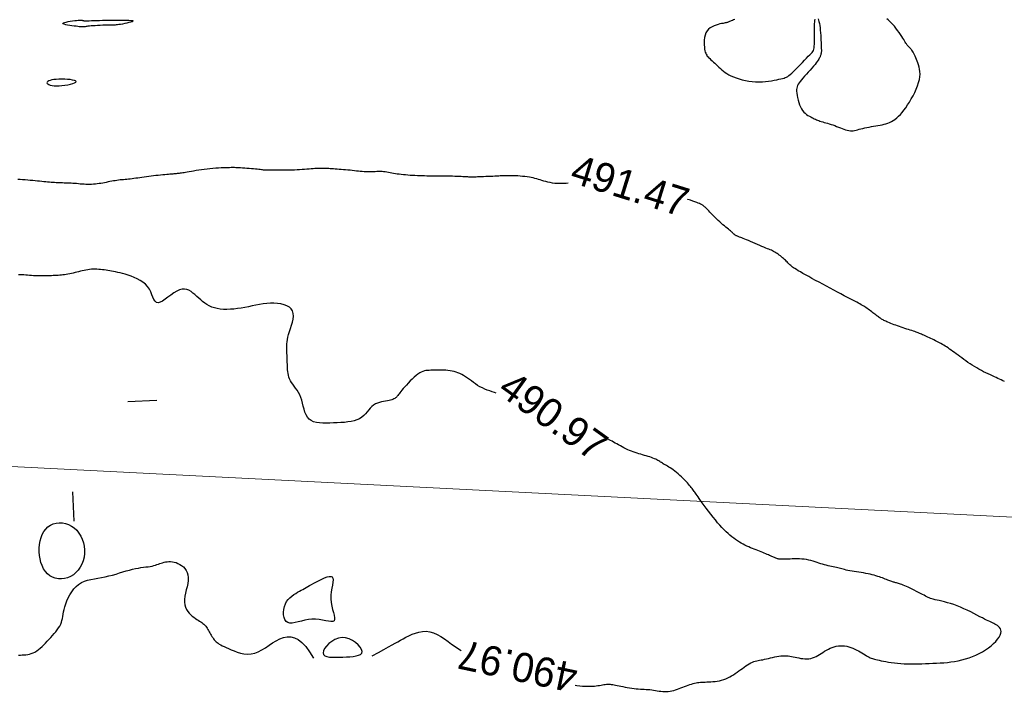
# Model space of a CAD drawing. Header units: millimetres. Extents: x 32690613 to 32693367, y 5343692 to 5344708.
# Tile 646 of 656: x 32692868 to 32692901, y 5344449 to 5344472. Entities that reach past the tile are written whole.
import ezdxf
from ezdxf.enums import TextEntityAlignment as Align

# ---------------------------------------------------------------- set-up
doc = ezdxf.new("R2010")
doc.units = ezdxf.units.MM
doc.header["$LTSCALE"] = 20
doc.layers.get('0').update_dxf_attribs({"lineweight": 18})
doc.layers.get('Defpoints').update_dxf_attribs({"color": 11, "lineweight": 18})
for name, color, linetype in [('02-DGM_HL_491.00', 62, 'Continuous'), ('02-DGM_HL_491.50', 72, 'Continuous'), ('02-DGM_HL_492.00', 82, 'Continuous')]:
    doc.layers.add(name, color=color, linetype=linetype)

# ---------------------------------------------------------------- blocks, each defined once
blk = doc.blocks.new('A$C78070446')
blk.add_line((4469505.561, 5343027.116), (4470255.144, 5342959.865))

msp = doc.modelspace()

# ---------------------------------------------------------------- linework, layer by layer
at = {"layer": '02-DGM_HL_491.00', "elevation": 491, "flags": 128}
for points in [[(32692884.089, 5344459.02), (32692884.033, 5344459.037), (32692883.954, 5344459.062), (32692883.872, 5344459.09), (32692883.788, 5344459.121), (32692883.704, 5344459.155), (32692883.62, 5344459.193), (32692883.538, 5344459.235), (32692883.46, 5344459.281), (32692883.385, 5344459.329), (32692883.313, 5344459.379), (32692883.244, 5344459.43), (32692883.176, 5344459.481), (32692883.11, 5344459.529), (32692883.045, 5344459.575), (32692882.981, 5344459.616), (32692882.917, 5344459.653), (32692882.853, 5344459.685), (32692882.788, 5344459.712), (32692882.723, 5344459.735), (32692882.656, 5344459.754), (32692882.588, 5344459.769), (32692882.518, 5344459.781), (32692882.446, 5344459.79), (32692882.372, 5344459.796), (32692882.296, 5344459.8), (32692882.219, 5344459.802), (32692882.143, 5344459.803), (32692882.069, 5344459.802), (32692881.996, 5344459.8), (32692881.927, 5344459.797), (32692881.862, 5344459.795), (32692881.802, 5344459.792), (32692881.746, 5344459.789), (32692881.693, 5344459.783), (32692881.641, 5344459.772), (32692881.589, 5344459.757), (32692881.536, 5344459.735), (32692881.481, 5344459.706), (32692881.422, 5344459.667), (32692881.36, 5344459.618), (32692881.293, 5344459.56), (32692881.226, 5344459.497), (32692881.158, 5344459.43), (32692881.092, 5344459.361), (32692881.029, 5344459.293), (32692880.971, 5344459.228), (32692880.919, 5344459.169), (32692880.875, 5344459.116), (32692880.838, 5344459.071), (32692880.807, 5344459.031), (32692880.78, 5344458.997), (32692880.757, 5344458.966), (32692880.736, 5344458.94), (32692880.716, 5344458.916), (32692880.697, 5344458.893), (32692880.676, 5344458.872), (32692880.653, 5344458.852), (32692880.628, 5344458.833), (32692880.6, 5344458.816), (32692880.567, 5344458.8), (32692880.529, 5344458.785), (32692880.485, 5344458.772), (32692880.435, 5344458.761), (32692880.378, 5344458.751), (32692880.315, 5344458.741), (32692880.248, 5344458.731), (32692880.178, 5344458.717), (32692880.108, 5344458.7), (32692880.038, 5344458.676), (32692879.971, 5344458.646), (32692879.907, 5344458.607), (32692879.849, 5344458.558), (32692879.794, 5344458.501), (32692879.741, 5344458.44), (32692879.687, 5344458.376), (32692879.63, 5344458.311), (32692879.569, 5344458.249), (32692879.501, 5344458.192), (32692879.425, 5344458.143), (32692879.338, 5344458.103), (32692879.242, 5344458.072), (32692879.137, 5344458.048), (32692879.026, 5344458.03), (32692878.91, 5344458.018), (32692878.789, 5344458.009), (32692878.666, 5344458.002), (32692878.541, 5344457.997), (32692878.416, 5344457.993), (32692878.294, 5344457.99), (32692878.175, 5344457.992), (32692878.061, 5344457.999), (32692877.956, 5344458.015), (32692877.859, 5344458.041), (32692877.774, 5344458.079), (32692877.702, 5344458.131), (32692877.644, 5344458.199), (32692877.598, 5344458.28), (32692877.562, 5344458.371), (32692877.532, 5344458.469), (32692877.506, 5344458.571), (32692877.481, 5344458.674), (32692877.454, 5344458.775), (32692877.423, 5344458.871), (32692877.384, 5344458.96), (32692877.34, 5344459.041), (32692877.293, 5344459.117), (32692877.244, 5344459.187), (32692877.194, 5344459.254), (32692877.147, 5344459.318), (32692877.104, 5344459.38), (32692877.067, 5344459.441), (32692877.037, 5344459.502), (32692877.014, 5344459.564), (32692876.997, 5344459.626), (32692876.984, 5344459.688), (32692876.976, 5344459.75), (32692876.97, 5344459.812), (32692876.967, 5344459.875), (32692876.964, 5344459.937), (32692876.962, 5344460), (32692876.959, 5344460.062), (32692876.957, 5344460.125), (32692876.954, 5344460.187), (32692876.952, 5344460.249), (32692876.949, 5344460.312), (32692876.947, 5344460.374), (32692876.945, 5344460.437), (32692876.942, 5344460.499), (32692876.941, 5344460.563), (32692876.941, 5344460.629), (32692876.945, 5344460.697), (32692876.952, 5344460.77), (32692876.964, 5344460.848), (32692876.981, 5344460.932), (32692877.005, 5344461.023), (32692877.036, 5344461.121), (32692877.07, 5344461.226), (32692877.104, 5344461.332), (32692877.135, 5344461.44), (32692877.157, 5344461.545), (32692877.168, 5344461.645), (32692877.164, 5344461.738), (32692877.141, 5344461.821), (32692877.095, 5344461.891), (32692877.03, 5344461.95), (32692876.948, 5344461.997), (32692876.851, 5344462.033), (32692876.743, 5344462.059), (32692876.626, 5344462.076), (32692876.504, 5344462.084), (32692876.38, 5344462.083), (32692876.255, 5344462.074), (32692876.131, 5344462.059), (32692876.006, 5344462.04), (32692875.882, 5344462.016), (32692875.758, 5344461.991), (32692875.634, 5344461.966), (32692875.51, 5344461.941), (32692875.386, 5344461.919), (32692875.261, 5344461.9), (32692875.138, 5344461.886), (32692875.016, 5344461.877), (32692874.897, 5344461.874), (32692874.782, 5344461.876), (32692874.671, 5344461.885), (32692874.566, 5344461.901), (32692874.468, 5344461.925), (32692874.377, 5344461.956), (32692874.292, 5344461.995), (32692874.213, 5344462.039), (32692874.138, 5344462.089), (32692874.068, 5344462.143), (32692874, 5344462.199), (32692873.934, 5344462.258), (32692873.869, 5344462.318), (32692873.804, 5344462.378), (32692873.738, 5344462.434), (32692873.67, 5344462.485), (32692873.6, 5344462.527), (32692873.526, 5344462.556), (32692873.448, 5344462.571), (32692873.365, 5344462.569), (32692873.276, 5344462.545), (32692873.181, 5344462.5), (32692873.081, 5344462.437), (32692872.98, 5344462.365), (32692872.88, 5344462.29), (32692872.783, 5344462.219), (32692872.693, 5344462.159), (32692872.612, 5344462.117), (32692872.543, 5344462.1), (32692872.487, 5344462.112), (32692872.442, 5344462.151), (32692872.404, 5344462.212), (32692872.369, 5344462.289), (32692872.333, 5344462.376), (32692872.294, 5344462.47), (32692872.247, 5344462.564), (32692872.188, 5344462.653), (32692872.115, 5344462.733), (32692872.029, 5344462.804), (32692871.935, 5344462.866), (32692871.833, 5344462.92), (32692871.728, 5344462.968), (32692871.623, 5344463.008), (32692871.519, 5344463.043), (32692871.421, 5344463.073), (32692871.33, 5344463.099), (32692871.246, 5344463.12), (32692871.168, 5344463.139), (32692871.094, 5344463.154), (32692871.025, 5344463.168), (32692870.959, 5344463.179), (32692870.895, 5344463.19), (32692870.832, 5344463.2), (32692870.769, 5344463.21), (32692870.706, 5344463.22), (32692870.643, 5344463.229), (32692870.58, 5344463.236), (32692870.518, 5344463.242), (32692870.455, 5344463.247), (32692870.392, 5344463.248), (32692870.33, 5344463.247), (32692870.267, 5344463.243), (32692870.205, 5344463.237), (32692870.143, 5344463.228), (32692870.081, 5344463.217), (32692870.019, 5344463.204), (32692869.957, 5344463.191), (32692869.895, 5344463.176), (32692869.833, 5344463.161), (32692869.771, 5344463.146), (32692869.709, 5344463.132), (32692869.648, 5344463.117), (32692869.587, 5344463.104), (32692869.527, 5344463.091), (32692869.468, 5344463.079), (32692869.41, 5344463.068), (32692869.353, 5344463.059), (32692869.298, 5344463.051), (32692869.243, 5344463.045), (32692869.189, 5344463.04), (32692869.135, 5344463.036), (32692869.08, 5344463.033), (32692869.023, 5344463.03), (32692868.965, 5344463.027), (32692868.904, 5344463.025), (32692868.84, 5344463.022), (32692868.774, 5344463.02), (32692868.705, 5344463.018), (32692868.635, 5344463.016), (32692868.565, 5344463.016), (32692868.494, 5344463.016), (32692868.423, 5344463.017), (32692868.354, 5344463.02), (32692868.286, 5344463.024), (32692868.219, 5344463.03), (32692868.153, 5344463.036), (32692868.088, 5344463.042), (32692868.024, 5344463.047), (32692867.961, 5344463.051), (32692867.898, 5344463.054), (32692867.835, 5344463.055), (32692867.773, 5344463.053)], [(32692872.507, 5344458.762), (32692871.507, 5344458.723)], [(32692886.791, 5344449.046), (32692886.842, 5344449.037), (32692886.944, 5344449.022), (32692887.041, 5344449.013), (32692887.132, 5344449.007), (32692887.218, 5344449.005), (32692887.299, 5344449.005), (32692887.374, 5344449.009), (32692887.445, 5344449.014), (32692887.509, 5344449.021), (32692887.569, 5344449.029), (32692887.624, 5344449.038), (32692887.676, 5344449.047), (32692887.723, 5344449.056), (32692887.769, 5344449.063), (32692887.812, 5344449.07), (32692887.855, 5344449.075), (32692887.896, 5344449.078), (32692887.938, 5344449.078), (32692887.981, 5344449.076), (32692888.025, 5344449.072), (32692888.071, 5344449.066), (32692888.119, 5344449.057), (32692888.171, 5344449.048), (32692888.227, 5344449.036), (32692888.288, 5344449.024), (32692888.353, 5344449.01), (32692888.423, 5344448.996), (32692888.496, 5344448.981), (32692888.571, 5344448.967), (32692888.648, 5344448.954), (32692888.725, 5344448.941), (32692888.801, 5344448.93), (32692888.875, 5344448.922), (32692888.947, 5344448.915), (32692889.017, 5344448.911), (32692889.085, 5344448.907), (32692889.151, 5344448.905), (32692889.215, 5344448.902), (32692889.279, 5344448.898), (32692889.342, 5344448.893), (32692889.405, 5344448.887), (32692889.468, 5344448.878), (32692889.531, 5344448.867), (32692889.594, 5344448.855), (32692889.657, 5344448.844), (32692889.72, 5344448.835), (32692889.783, 5344448.827), (32692889.845, 5344448.823), (32692889.908, 5344448.823), (32692889.97, 5344448.828), (32692890.032, 5344448.837), (32692890.094, 5344448.851), (32692890.156, 5344448.867), (32692890.218, 5344448.887), (32692890.28, 5344448.908), (32692890.341, 5344448.93), (32692890.403, 5344448.954), (32692890.465, 5344448.977), (32692890.526, 5344449), (32692890.587, 5344449.022), (32692890.646, 5344449.043), (32692890.705, 5344449.063), (32692890.762, 5344449.081), (32692890.817, 5344449.097), (32692890.87, 5344449.111), (32692890.92, 5344449.122), (32692890.969, 5344449.131), (32692891.018, 5344449.138), (32692891.066, 5344449.143), (32692891.117, 5344449.147), (32692891.169, 5344449.15), (32692891.225, 5344449.152), (32692891.285, 5344449.155), (32692891.35, 5344449.157), (32692891.419, 5344449.161), (32692891.491, 5344449.166), (32692891.566, 5344449.173), (32692891.641, 5344449.182), (32692891.717, 5344449.195), (32692891.792, 5344449.212), (32692891.866, 5344449.233), (32692891.936, 5344449.259), (32692892.005, 5344449.29), (32692892.071, 5344449.324), (32692892.135, 5344449.362), (32692892.198, 5344449.402), (32692892.26, 5344449.444), (32692892.321, 5344449.487), (32692892.382, 5344449.531), (32692892.443, 5344449.575), (32692892.503, 5344449.618), (32692892.563, 5344449.66), (32692892.622, 5344449.7), (32692892.68, 5344449.738), (32692892.736, 5344449.772), (32692892.791, 5344449.802), (32692892.843, 5344449.827), (32692892.893, 5344449.848), (32692892.942, 5344449.864), (32692892.99, 5344449.876), (32692893.039, 5344449.887), (32692893.089, 5344449.896), (32692893.141, 5344449.905), (32692893.197, 5344449.915), (32692893.256, 5344449.927), (32692893.321, 5344449.941), (32692893.389, 5344449.957), (32692893.46, 5344449.974), (32692893.533, 5344449.991), (32692893.607, 5344450.007), (32692893.679, 5344450.022), (32692893.75, 5344450.034), (32692893.819, 5344450.043), (32692893.883, 5344450.048), (32692893.945, 5344450.049), (32692894.004, 5344450.046), (32692894.062, 5344450.041), (32692894.12, 5344450.033), (32692894.178, 5344450.022), (32692894.237, 5344450.011), (32692894.299, 5344449.998), (32692894.363, 5344449.985), (32692894.43, 5344449.972), (32692894.499, 5344449.96), (32692894.568, 5344449.951), (32692894.637, 5344449.945), (32692894.706, 5344449.943), (32692894.774, 5344449.946), (32692894.839, 5344449.956), (32692894.901, 5344449.973), (32692894.961, 5344449.996), (32692895.02, 5344450.023), (32692895.077, 5344450.055), (32692895.135, 5344450.09), (32692895.192, 5344450.127), (32692895.25, 5344450.165), (32692895.311, 5344450.202), (32692895.373, 5344450.238), (32692895.437, 5344450.272), (32692895.503, 5344450.303), (32692895.571, 5344450.331), (32692895.639, 5344450.354), (32692895.709, 5344450.372), (32692895.78, 5344450.385), (32692895.851, 5344450.391), (32692895.923, 5344450.39), (32692895.994, 5344450.383), (32692896.065, 5344450.371), (32692896.136, 5344450.353), (32692896.205, 5344450.33), (32692896.273, 5344450.305), (32692896.34, 5344450.276), (32692896.405, 5344450.245), (32692896.468, 5344450.212), (32692896.528, 5344450.179), (32692896.586, 5344450.145), (32692896.641, 5344450.112), (32692896.693, 5344450.081), (32692896.742, 5344450.051), (32692896.787, 5344450.024), (32692896.829, 5344450), (32692896.868, 5344449.981), (32692896.904, 5344449.964), (32692896.94, 5344449.95), (32692896.977, 5344449.938), (32692897.018, 5344449.928), (32692897.062, 5344449.917), (32692897.113, 5344449.906), (32692897.172, 5344449.893), (32692897.239, 5344449.879), (32692897.316, 5344449.864), (32692897.4, 5344449.848), (32692897.491, 5344449.832), (32692897.588, 5344449.817), (32692897.691, 5344449.802), (32692897.799, 5344449.79), (32692897.91, 5344449.781), (32692898.024, 5344449.774), (32692898.141, 5344449.77), (32692898.26, 5344449.769), (32692898.382, 5344449.77), (32692898.504, 5344449.772), (32692898.628, 5344449.776), (32692898.752, 5344449.78), (32692898.877, 5344449.785), (32692899.002, 5344449.79), (32692899.127, 5344449.796), (32692899.252, 5344449.803), (32692899.376, 5344449.811), (32692899.501, 5344449.823), (32692899.626, 5344449.838), (32692899.75, 5344449.856), (32692899.874, 5344449.88), (32692899.998, 5344449.908), (32692900.121, 5344449.941), (32692900.243, 5344449.98), (32692900.362, 5344450.024), (32692900.479, 5344450.073), (32692900.592, 5344450.126), (32692900.701, 5344450.185), (32692900.805, 5344450.249), (32692900.904, 5344450.318), (32692900.996, 5344450.391), (32692901.079, 5344450.465), (32692901.154, 5344450.54), (32692901.218, 5344450.614), (32692901.269, 5344450.686), (32692901.307, 5344450.755), (32692901.331, 5344450.818), (32692901.339, 5344450.875), (32692901.332, 5344450.926), (32692901.315, 5344450.971), (32692901.287, 5344451.011), (32692901.253, 5344451.047), (32692901.213, 5344451.078), (32692901.171, 5344451.106), (32692901.128, 5344451.131), (32692901.086, 5344451.153), (32692901.044, 5344451.174), (32692901, 5344451.195), (32692900.953, 5344451.217), (32692900.901, 5344451.24), (32692900.842, 5344451.268), (32692900.775, 5344451.3), (32692900.699, 5344451.338), (32692900.611, 5344451.383), (32692900.514, 5344451.433), (32692900.409, 5344451.487), (32692900.298, 5344451.543), (32692900.183, 5344451.6), (32692900.066, 5344451.655), (32692899.948, 5344451.707), (32692899.831, 5344451.754), (32692899.718, 5344451.795), (32692899.608, 5344451.831), (32692899.503, 5344451.861), (32692899.403, 5344451.888), (32692899.311, 5344451.91), (32692899.225, 5344451.93), (32692899.148, 5344451.947), (32692899.08, 5344451.963), (32692899.022, 5344451.978), (32692898.971, 5344451.993), (32692898.926, 5344452.009), (32692898.884, 5344452.025), (32692898.843, 5344452.043), (32692898.801, 5344452.063), (32692898.756, 5344452.086), (32692898.705, 5344452.112), (32692898.648, 5344452.142), (32692898.584, 5344452.175), (32692898.515, 5344452.21), (32692898.444, 5344452.247), (32692898.372, 5344452.283), (32692898.3, 5344452.319), (32692898.23, 5344452.353), (32692898.164, 5344452.385), (32692898.103, 5344452.412), (32692898.047, 5344452.437), (32692897.995, 5344452.458), (32692897.948, 5344452.477), (32692897.905, 5344452.493), (32692897.866, 5344452.507), (32692897.83, 5344452.518), (32692897.797, 5344452.528), (32692897.767, 5344452.537), (32692897.738, 5344452.544), (32692897.711, 5344452.551), (32692897.685, 5344452.558), (32692897.658, 5344452.565), (32692897.631, 5344452.573), (32692897.603, 5344452.581), (32692897.572, 5344452.592), (32692897.539, 5344452.604), (32692897.503, 5344452.618), (32692897.465, 5344452.633), (32692897.424, 5344452.65), (32692897.38, 5344452.667), (32692897.334, 5344452.686), (32692897.285, 5344452.704), (32692897.233, 5344452.723), (32692897.179, 5344452.742), (32692897.122, 5344452.76), (32692897.063, 5344452.779), (32692897, 5344452.796), (32692896.935, 5344452.814), (32692896.866, 5344452.83), (32692896.795, 5344452.847), (32692896.72, 5344452.862), (32692896.642, 5344452.876), (32692896.562, 5344452.89), (32692896.481, 5344452.903), (32692896.4, 5344452.916), (32692896.322, 5344452.928), (32692896.246, 5344452.94), (32692896.174, 5344452.952), (32692896.108, 5344452.964), (32692896.048, 5344452.976), (32692895.994, 5344452.989), (32692895.943, 5344453.001), (32692895.896, 5344453.014), (32692895.85, 5344453.026), (32692895.805, 5344453.038), (32692895.759, 5344453.05), (32692895.711, 5344453.061), (32692895.66, 5344453.073), (32692895.606, 5344453.084), (32692895.549, 5344453.096), (32692895.49, 5344453.108), (32692895.43, 5344453.121), (32692895.368, 5344453.136), (32692895.305, 5344453.152), (32692895.242, 5344453.171), (32692895.179, 5344453.191), (32692895.115, 5344453.213), (32692895.05, 5344453.236), (32692894.983, 5344453.259), (32692894.915, 5344453.28), (32692894.844, 5344453.301), (32692894.771, 5344453.318), (32692894.694, 5344453.333), (32692894.613, 5344453.343), (32692894.531, 5344453.35), (32692894.447, 5344453.355), (32692894.364, 5344453.356), (32692894.284, 5344453.356), (32692894.206, 5344453.355), (32692894.134, 5344453.352), (32692894.068, 5344453.35), (32692894.009, 5344453.348), (32692893.957, 5344453.346), (32692893.912, 5344453.345), (32692893.872, 5344453.344), (32692893.836, 5344453.344), (32692893.804, 5344453.345), (32692893.775, 5344453.348), (32692893.748, 5344453.351), (32692893.722, 5344453.356), (32692893.697, 5344453.362), (32692893.673, 5344453.37), (32692893.648, 5344453.379), (32692893.622, 5344453.389), (32692893.595, 5344453.4), (32692893.567, 5344453.413), (32692893.536, 5344453.426), (32692893.503, 5344453.441), (32692893.467, 5344453.458), (32692893.429, 5344453.475), (32692893.388, 5344453.493), (32692893.344, 5344453.511), (32692893.298, 5344453.531), (32692893.249, 5344453.551), (32692893.197, 5344453.572), (32692893.143, 5344453.593), (32692893.086, 5344453.614), (32692893.028, 5344453.637), (32692892.968, 5344453.66), (32692892.906, 5344453.684), (32692892.844, 5344453.71), (32692892.781, 5344453.736), (32692892.717, 5344453.764), (32692892.653, 5344453.794), (32692892.59, 5344453.825), (32692892.526, 5344453.858), (32692892.462, 5344453.894), (32692892.398, 5344453.932), (32692892.334, 5344453.972), (32692892.269, 5344454.015), (32692892.205, 5344454.061), (32692892.141, 5344454.11), (32692892.076, 5344454.163), (32692892.01, 5344454.22), (32692891.943, 5344454.282), (32692891.874, 5344454.35), (32692891.804, 5344454.423), (32692891.731, 5344454.503), (32692891.656, 5344454.59), (32692891.579, 5344454.684), (32692891.499, 5344454.784), (32692891.42, 5344454.886), (32692891.343, 5344454.989), (32692891.268, 5344455.089), (32692891.198, 5344455.184), (32692891.133, 5344455.273), (32692891.076, 5344455.351), (32692891.027, 5344455.419), (32692890.986, 5344455.475), (32692890.952, 5344455.523), (32692890.922, 5344455.564), (32692890.896, 5344455.6), (32692890.873, 5344455.632), (32692890.851, 5344455.662), (32692890.829, 5344455.692), (32692890.807, 5344455.723), (32692890.782, 5344455.756), (32692890.756, 5344455.791), (32692890.727, 5344455.828), (32692890.696, 5344455.867), (32692890.661, 5344455.908), (32692890.622, 5344455.952), (32692890.578, 5344455.999), (32692890.53, 5344456.049), (32692890.479, 5344456.1), (32692890.424, 5344456.153), (32692890.367, 5344456.205), (32692890.31, 5344456.256), (32692890.252, 5344456.305), (32692890.195, 5344456.351), (32692890.14, 5344456.393), (32692890.088, 5344456.431), (32692890.038, 5344456.463), (32692889.992, 5344456.492), (32692889.948, 5344456.518), (32692889.906, 5344456.541), (32692889.868, 5344456.563), (32692889.832, 5344456.583), (32692889.798, 5344456.602), (32692889.768, 5344456.622), (32692889.738, 5344456.642), (32692889.71, 5344456.661), (32692889.681, 5344456.681), (32692889.65, 5344456.701), (32692889.618, 5344456.72), (32692889.582, 5344456.74), (32692889.542, 5344456.759), (32692889.497, 5344456.778), (32692889.448, 5344456.797), (32692889.394, 5344456.816), (32692889.338, 5344456.835), (32692889.278, 5344456.853), (32692889.217, 5344456.872), (32692889.155, 5344456.89), (32692889.092, 5344456.908), (32692889.028, 5344456.927), (32692888.965, 5344456.946), (32692888.902, 5344456.965), (32692888.838, 5344456.985), (32692888.775, 5344457.007), (32692888.712, 5344457.03), (32692888.648, 5344457.056), (32692888.584, 5344457.083), (32692888.521, 5344457.113), (32692888.457, 5344457.145), (32692888.394, 5344457.178), (32692888.333, 5344457.212), (32692888.272, 5344457.246), (32692888.213, 5344457.28), (32692888.156, 5344457.312), (32692888.102, 5344457.342), (32692888.05, 5344457.37), (32692888.001, 5344457.396), (32692887.954, 5344457.42), (32692887.933, 5344457.431)], [(32692869.626, 5344455.647), (32692869.665, 5344454.648)], [(32692867.78, 5344450.071), (32692867.842, 5344450.074), (32692867.905, 5344450.076), (32692867.967, 5344450.08), (32692868.029, 5344450.085), (32692868.092, 5344450.094), (32692868.154, 5344450.106), (32692868.216, 5344450.123), (32692868.277, 5344450.146), (32692868.339, 5344450.176), (32692868.4, 5344450.214), (32692868.46, 5344450.258), (32692868.521, 5344450.308), (32692868.581, 5344450.363), (32692868.642, 5344450.422), (32692868.702, 5344450.484), (32692868.762, 5344450.547), (32692868.822, 5344450.612), (32692868.882, 5344450.677), (32692868.941, 5344450.742), (32692868.998, 5344450.807), (32692869.052, 5344450.871), (32692869.102, 5344450.936), (32692869.147, 5344451), (32692869.186, 5344451.064), (32692869.219, 5344451.128), (32692869.244, 5344451.192), (32692869.263, 5344451.256), (32692869.279, 5344451.322), (32692869.292, 5344451.392), (32692869.305, 5344451.465), (32692869.32, 5344451.543), (32692869.338, 5344451.626), (32692869.363, 5344451.717), (32692869.394, 5344451.816), (32692869.433, 5344451.92), (32692869.479, 5344452.026), (32692869.534, 5344452.131), (32692869.596, 5344452.232), (32692869.667, 5344452.328), (32692869.746, 5344452.413), (32692869.833, 5344452.486), (32692869.928, 5344452.545), (32692870.031, 5344452.591), (32692870.14, 5344452.627), (32692870.254, 5344452.656), (32692870.372, 5344452.679), (32692870.493, 5344452.7), (32692870.616, 5344452.721), (32692870.74, 5344452.744), (32692870.864, 5344452.772), (32692870.987, 5344452.804), (32692871.109, 5344452.839), (32692871.228, 5344452.875), (32692871.346, 5344452.91), (32692871.459, 5344452.944), (32692871.57, 5344452.976), (32692871.675, 5344453.003), (32692871.776, 5344453.026), (32692871.872, 5344453.043), (32692871.962, 5344453.058), (32692872.048, 5344453.07), (32692872.128, 5344453.08), (32692872.203, 5344453.09), (32692872.273, 5344453.101), (32692872.338, 5344453.113), (32692872.398, 5344453.126), (32692872.453, 5344453.142), (32692872.505, 5344453.159), (32692872.555, 5344453.177), (32692872.603, 5344453.194), (32692872.651, 5344453.211), (32692872.7, 5344453.226), (32692872.75, 5344453.24), (32692872.803, 5344453.251), (32692872.858, 5344453.259), (32692872.916, 5344453.263), (32692872.975, 5344453.262), (32692873.036, 5344453.257), (32692873.098, 5344453.246), (32692873.161, 5344453.228), (32692873.224, 5344453.203), (32692873.288, 5344453.17), (32692873.349, 5344453.129), (32692873.408, 5344453.081), (32692873.46, 5344453.024), (32692873.506, 5344452.96), (32692873.541, 5344452.887), (32692873.566, 5344452.806), (32692873.577, 5344452.716), (32692873.573, 5344452.619), (32692873.559, 5344452.515), (32692873.536, 5344452.407), (32692873.51, 5344452.297), (32692873.483, 5344452.186), (32692873.461, 5344452.078), (32692873.446, 5344451.974), (32692873.443, 5344451.877), (32692873.454, 5344451.787), (32692873.478, 5344451.706), (32692873.512, 5344451.632), (32692873.556, 5344451.565), (32692873.605, 5344451.505), (32692873.659, 5344451.451), (32692873.714, 5344451.404), (32692873.769, 5344451.361), (32692873.821, 5344451.324), (32692873.87, 5344451.291), (32692873.917, 5344451.261), (32692873.961, 5344451.233), (32692874.003, 5344451.207), (32692874.042, 5344451.181), (32692874.078, 5344451.153), (32692874.112, 5344451.125), (32692874.143, 5344451.093), (32692874.172, 5344451.06), (32692874.199, 5344451.024), (32692874.225, 5344450.987), (32692874.249, 5344450.948), (32692874.272, 5344450.908), (32692874.295, 5344450.868), (32692874.318, 5344450.827), (32692874.34, 5344450.786), (32692874.363, 5344450.746), (32692874.386, 5344450.706), (32692874.411, 5344450.667), (32692874.436, 5344450.63), (32692874.464, 5344450.594), (32692874.493, 5344450.561), (32692874.524, 5344450.529), (32692874.558, 5344450.5), (32692874.595, 5344450.473), (32692874.637, 5344450.447), (32692874.685, 5344450.421), (32692874.739, 5344450.393), (32692874.8, 5344450.364), (32692874.87, 5344450.332), (32692874.95, 5344450.296), (32692875.04, 5344450.255), (32692875.139, 5344450.214), (32692875.246, 5344450.175), (32692875.359, 5344450.141), (32692875.477, 5344450.117), (32692875.599, 5344450.106), (32692875.722, 5344450.111), (32692875.846, 5344450.136), (32692875.969, 5344450.183), (32692876.092, 5344450.247), (32692876.214, 5344450.323), (32692876.336, 5344450.405), (32692876.458, 5344450.487), (32692876.58, 5344450.563), (32692876.702, 5344450.628), (32692876.826, 5344450.675), (32692876.95, 5344450.699), (32692877.075, 5344450.696), (32692877.201, 5344450.664), (32692877.329, 5344450.601), (32692877.458, 5344450.502), (32692877.588, 5344450.364), (32692877.72, 5344450.186), (32692877.854, 5344449.964)], [(32692879.853, 5344450.042), (32692880.076, 5344450.165), (32692880.26, 5344450.266), (32692880.411, 5344450.349), (32692880.536, 5344450.418), (32692880.643, 5344450.477), (32692880.737, 5344450.528), (32692880.825, 5344450.577), (32692880.914, 5344450.626), (32692881.009, 5344450.678), (32692881.112, 5344450.731), (32692881.22, 5344450.781), (32692881.334, 5344450.825), (32692881.451, 5344450.859), (32692881.572, 5344450.88), (32692881.696, 5344450.885), (32692881.822, 5344450.87), (32692881.948, 5344450.833), (32692882.075, 5344450.776), (32692882.201, 5344450.705), (32692882.327, 5344450.624), (32692882.45, 5344450.537), (32692882.571, 5344450.448), (32692882.689, 5344450.362), (32692882.804, 5344450.283), (32692882.901, 5344450.223)]]:
    msp.add_lwpolyline(points, dxfattribs=at)
for points in [[(32692868.848, 5344452.782), (32692868.768, 5344452.848), (32692868.697, 5344452.929), (32692868.636, 5344453.022), (32692868.585, 5344453.126), (32692868.544, 5344453.237), (32692868.513, 5344453.355), (32692868.493, 5344453.477), (32692868.483, 5344453.601), (32692868.483, 5344453.726), (32692868.494, 5344453.849), (32692868.515, 5344453.969), (32692868.547, 5344454.083), (32692868.59, 5344454.19), (32692868.644, 5344454.288), (32692868.708, 5344454.374), (32692868.783, 5344454.447), (32692868.869, 5344454.505), (32692868.964, 5344454.548), (32692869.065, 5344454.575), (32692869.17, 5344454.587), (32692869.278, 5344454.584), (32692869.385, 5344454.564), (32692869.489, 5344454.529), (32692869.588, 5344454.478), (32692869.681, 5344454.412), (32692869.765, 5344454.332), (32692869.839, 5344454.239), (32692869.904, 5344454.136), (32692869.957, 5344454.025), (32692869.998, 5344453.908), (32692870.025, 5344453.786), (32692870.037, 5344453.662), (32692870.034, 5344453.537), (32692870.017, 5344453.414), (32692869.986, 5344453.293), (32692869.941, 5344453.179), (32692869.885, 5344453.071), (32692869.818, 5344452.973), (32692869.74, 5344452.886), (32692869.653, 5344452.813), (32692869.558, 5344452.755), (32692869.457, 5344452.712), (32692869.352, 5344452.684), (32692869.245, 5344452.672), (32692869.139, 5344452.676), (32692869.036, 5344452.695), (32692868.939, 5344452.73)], [(32692878.496, 5344452.742), (32692878.518, 5344452.7), (32692878.522, 5344452.637), (32692878.514, 5344452.556), (32692878.497, 5344452.46), (32692878.476, 5344452.352), (32692878.457, 5344452.236), (32692878.444, 5344452.114), (32692878.442, 5344451.989), (32692878.454, 5344451.865), (32692878.477, 5344451.744), (32692878.505, 5344451.629), (32692878.533, 5344451.523), (32692878.558, 5344451.429), (32692878.573, 5344451.349), (32692878.573, 5344451.286), (32692878.555, 5344451.243), (32692878.513, 5344451.221), (32692878.45, 5344451.216), (32692878.369, 5344451.225), (32692878.273, 5344451.242), (32692878.165, 5344451.262), (32692878.049, 5344451.282), (32692877.927, 5344451.295), (32692877.802, 5344451.297), (32692877.678, 5344451.285), (32692877.556, 5344451.262), (32692877.438, 5344451.234), (32692877.326, 5344451.205), (32692877.222, 5344451.18), (32692877.127, 5344451.165), (32692877.043, 5344451.163), (32692876.973, 5344451.181), (32692876.916, 5344451.221), (32692876.874, 5344451.281), (32692876.846, 5344451.356), (32692876.83, 5344451.443), (32692876.828, 5344451.537), (32692876.838, 5344451.633), (32692876.859, 5344451.728), (32692876.892, 5344451.817), (32692876.936, 5344451.897), (32692876.988, 5344451.968), (32692877.047, 5344452.031), (32692877.111, 5344452.086), (32692877.178, 5344452.135), (32692877.245, 5344452.179), (32692877.312, 5344452.218), (32692877.375, 5344452.253), (32692877.434, 5344452.285), (32692877.49, 5344452.316), (32692877.545, 5344452.346), (32692877.6, 5344452.376), (32692877.658, 5344452.408), (32692877.72, 5344452.442), (32692877.788, 5344452.48), (32692877.865, 5344452.522), (32692877.951, 5344452.569), (32692878.044, 5344452.618), (32692878.138, 5344452.665), (32692878.23, 5344452.707), (32692878.316, 5344452.739), (32692878.392, 5344452.758), (32692878.453, 5344452.76)], [(32692878.181, 5344450.144), (32692878.198, 5344450.09), (32692878.242, 5344450.05), (32692878.309, 5344450.023), (32692878.395, 5344450.006), (32692878.496, 5344449.998), (32692878.609, 5344449.996), (32692878.729, 5344449.999), (32692878.853, 5344450.003), (32692878.978, 5344450.009), (32692879.098, 5344450.016), (32692879.21, 5344450.026), (32692879.311, 5344450.042), (32692879.395, 5344450.065), (32692879.46, 5344450.097), (32692879.5, 5344450.14), (32692879.513, 5344450.196), (32692879.495, 5344450.265), (32692879.45, 5344450.342), (32692879.381, 5344450.422), (32692879.293, 5344450.5), (32692879.189, 5344450.569), (32692879.074, 5344450.624), (32692878.952, 5344450.66), (32692878.827, 5344450.67), (32692878.704, 5344450.65), (32692878.585, 5344450.605), (32692878.475, 5344450.541), (32692878.377, 5344450.464), (32692878.295, 5344450.38), (32692878.232, 5344450.294), (32692878.193, 5344450.214)]]:
    msp.add_lwpolyline(points, close=True, dxfattribs=at)
at = {"layer": '02-DGM_HL_491.50', "elevation": 491.5, "flags": 128}
for points in [[(32692886.551, 5344466.182), (32692886.481, 5344466.176), (32692886.38, 5344466.17), (32692886.283, 5344466.169), (32692886.189, 5344466.172), (32692886.101, 5344466.179), (32692886.017, 5344466.19), (32692885.937, 5344466.204), (32692885.862, 5344466.22), (32692885.79, 5344466.238), (32692885.721, 5344466.257), (32692885.657, 5344466.276), (32692885.595, 5344466.294), (32692885.535, 5344466.313), (32692885.476, 5344466.33), (32692885.416, 5344466.346), (32692885.356, 5344466.362), (32692885.292, 5344466.376), (32692885.225, 5344466.389), (32692885.154, 5344466.4), (32692885.076, 5344466.41), (32692884.995, 5344466.418), (32692884.912, 5344466.424), (32692884.828, 5344466.43), (32692884.745, 5344466.434), (32692884.666, 5344466.437), (32692884.592, 5344466.438), (32692884.526, 5344466.439), (32692884.467, 5344466.439), (32692884.415, 5344466.439), (32692884.368, 5344466.437), (32692884.323, 5344466.435), (32692884.278, 5344466.433), (32692884.23, 5344466.43), (32692884.178, 5344466.427), (32692884.119, 5344466.424), (32692884.051, 5344466.42), (32692883.977, 5344466.417), (32692883.898, 5344466.413), (32692883.817, 5344466.41), (32692883.736, 5344466.407), (32692883.657, 5344466.403), (32692883.584, 5344466.401), (32692883.517, 5344466.398), (32692883.459, 5344466.396), (32692883.409, 5344466.394), (32692883.366, 5344466.392), (32692883.329, 5344466.391), (32692883.296, 5344466.391), (32692883.266, 5344466.39), (32692883.239, 5344466.391), (32692883.212, 5344466.391), (32692883.184, 5344466.392), (32692883.155, 5344466.394), (32692883.124, 5344466.396), (32692883.089, 5344466.398), (32692883.05, 5344466.4), (32692883.005, 5344466.403), (32692882.954, 5344466.406), (32692882.895, 5344466.409), (32692882.829, 5344466.411), (32692882.756, 5344466.414), (32692882.679, 5344466.417), (32692882.599, 5344466.42), (32692882.519, 5344466.422), (32692882.44, 5344466.424), (32692882.365, 5344466.426), (32692882.295, 5344466.427), (32692882.233, 5344466.427), (32692882.176, 5344466.428), (32692882.123, 5344466.427), (32692882.073, 5344466.427), (32692882.023, 5344466.427), (32692881.971, 5344466.427), (32692881.917, 5344466.427), (32692881.857, 5344466.427), (32692881.792, 5344466.428), (32692881.72, 5344466.429), (32692881.644, 5344466.431), (32692881.565, 5344466.433), (32692881.483, 5344466.436), (32692881.4, 5344466.439), (32692881.317, 5344466.443), (32692881.234, 5344466.447), (32692881.154, 5344466.452), (32692881.075, 5344466.458), (32692880.998, 5344466.464), (32692880.924, 5344466.471), (32692880.852, 5344466.479), (32692880.783, 5344466.487), (32692880.716, 5344466.496), (32692880.652, 5344466.506), (32692880.59, 5344466.517), (32692880.53, 5344466.528), (32692880.473, 5344466.539), (32692880.416, 5344466.55), (32692880.36, 5344466.56), (32692880.305, 5344466.568), (32692880.249, 5344466.575), (32692880.193, 5344466.579), (32692880.135, 5344466.581), (32692880.076, 5344466.581), (32692880.016, 5344466.58), (32692879.955, 5344466.577), (32692879.894, 5344466.575), (32692879.832, 5344466.572), (32692879.77, 5344466.571), (32692879.707, 5344466.57), (32692879.645, 5344466.572), (32692879.581, 5344466.575), (32692879.518, 5344466.58), (32692879.453, 5344466.586), (32692879.387, 5344466.593), (32692879.319, 5344466.6), (32692879.249, 5344466.608), (32692879.177, 5344466.615), (32692879.103, 5344466.623), (32692879.027, 5344466.63), (32692878.95, 5344466.637), (32692878.874, 5344466.643), (32692878.799, 5344466.65), (32692878.726, 5344466.655), (32692878.657, 5344466.661), (32692878.591, 5344466.666), (32692878.531, 5344466.671), (32692878.476, 5344466.675), (32692878.424, 5344466.679), (32692878.376, 5344466.682), (32692878.331, 5344466.685), (32692878.289, 5344466.687), (32692878.248, 5344466.689), (32692878.208, 5344466.69), (32692878.169, 5344466.691), (32692878.129, 5344466.691), (32692878.089, 5344466.69), (32692878.046, 5344466.689), (32692878.001, 5344466.687), (32692877.952, 5344466.684), (32692877.898, 5344466.68), (32692877.839, 5344466.676), (32692877.773, 5344466.671), (32692877.702, 5344466.665), (32692877.627, 5344466.658), (32692877.547, 5344466.652), (32692877.464, 5344466.646), (32692877.378, 5344466.64), (32692877.291, 5344466.635), (32692877.203, 5344466.631), (32692877.115, 5344466.629), (32692877.028, 5344466.627), (32692876.942, 5344466.626), (32692876.859, 5344466.625), (32692876.778, 5344466.625), (32692876.702, 5344466.626), (32692876.631, 5344466.626), (32692876.565, 5344466.626), (32692876.506, 5344466.626), (32692876.452, 5344466.626), (32692876.404, 5344466.625), (32692876.359, 5344466.625), (32692876.319, 5344466.625), (32692876.281, 5344466.625), (32692876.246, 5344466.626), (32692876.212, 5344466.628), (32692876.178, 5344466.631), (32692876.145, 5344466.634), (32692876.11, 5344466.638), (32692876.073, 5344466.643), (32692876.032, 5344466.648), (32692875.986, 5344466.654), (32692875.934, 5344466.66), (32692875.875, 5344466.666), (32692875.809, 5344466.672), (32692875.736, 5344466.678), (32692875.66, 5344466.684), (32692875.582, 5344466.689), (32692875.505, 5344466.695), (32692875.431, 5344466.7), (32692875.362, 5344466.704), (32692875.3, 5344466.707), (32692875.248, 5344466.71), (32692875.202, 5344466.713), (32692875.161, 5344466.714), (32692875.121, 5344466.715), (32692875.081, 5344466.715), (32692875.038, 5344466.714), (32692874.989, 5344466.713), (32692874.931, 5344466.712), (32692874.864, 5344466.709), (32692874.787, 5344466.707), (32692874.702, 5344466.703), (32692874.611, 5344466.698), (32692874.516, 5344466.692), (32692874.417, 5344466.685), (32692874.317, 5344466.677), (32692874.218, 5344466.667), (32692874.12, 5344466.655), (32692874.024, 5344466.642), (32692873.932, 5344466.629), (32692873.844, 5344466.615), (32692873.76, 5344466.6), (32692873.682, 5344466.587), (32692873.609, 5344466.574), (32692873.543, 5344466.562), (32692873.485, 5344466.552), (32692873.433, 5344466.543), (32692873.386, 5344466.536), (32692873.344, 5344466.53), (32692873.305, 5344466.524), (32692873.268, 5344466.519), (32692873.233, 5344466.515), (32692873.198, 5344466.511), (32692873.163, 5344466.507), (32692873.126, 5344466.504), (32692873.087, 5344466.5), (32692873.046, 5344466.496), (32692873.001, 5344466.492), (32692872.952, 5344466.488), (32692872.898, 5344466.483), (32692872.839, 5344466.478), (32692872.774, 5344466.472), (32692872.703, 5344466.466), (32692872.628, 5344466.459), (32692872.55, 5344466.452), (32692872.47, 5344466.444), (32692872.389, 5344466.435), (32692872.308, 5344466.426), (32692872.227, 5344466.416), (32692872.148, 5344466.405), (32692872.071, 5344466.394), (32692871.996, 5344466.382), (32692871.923, 5344466.371), (32692871.853, 5344466.36), (32692871.784, 5344466.35), (32692871.718, 5344466.34), (32692871.655, 5344466.332), (32692871.594, 5344466.325), (32692871.535, 5344466.319), (32692871.477, 5344466.314), (32692871.421, 5344466.309), (32692871.366, 5344466.304), (32692871.31, 5344466.299), (32692871.254, 5344466.293), (32692871.198, 5344466.286), (32692871.14, 5344466.278), (32692871.082, 5344466.269), (32692871.022, 5344466.259), (32692870.961, 5344466.248), (32692870.9, 5344466.237), (32692870.839, 5344466.225), (32692870.777, 5344466.213), (32692870.715, 5344466.201), (32692870.653, 5344466.189), (32692870.59, 5344466.179), (32692870.528, 5344466.168), (32692870.466, 5344466.159), (32692870.403, 5344466.152), (32692870.34, 5344466.145), (32692870.276, 5344466.141), (32692870.212, 5344466.139), (32692870.148, 5344466.14), (32692870.083, 5344466.142), (32692870.018, 5344466.146), (32692869.954, 5344466.151), (32692869.889, 5344466.156), (32692869.824, 5344466.162), (32692869.761, 5344466.168), (32692869.698, 5344466.173), (32692869.635, 5344466.178), (32692869.574, 5344466.181), (32692869.513, 5344466.184), (32692869.454, 5344466.186), (32692869.395, 5344466.188), (32692869.337, 5344466.189), (32692869.28, 5344466.191), (32692869.225, 5344466.193), (32692869.17, 5344466.195), (32692869.115, 5344466.197), (32692869.061, 5344466.2), (32692869.006, 5344466.203), (32692868.951, 5344466.207), (32692868.894, 5344466.211), (32692868.834, 5344466.216), (32692868.773, 5344466.222), (32692868.709, 5344466.228), (32692868.642, 5344466.235), (32692868.572, 5344466.242), (32692868.499, 5344466.25), (32692868.424, 5344466.258), (32692868.345, 5344466.266), (32692868.264, 5344466.274), (32692868.181, 5344466.281), (32692868.095, 5344466.289), (32692868.007, 5344466.296), (32692867.919, 5344466.302), (32692867.833, 5344466.308), (32692867.75, 5344466.313)], [(32692901.448, 5344459.411), (32692901.391, 5344459.441), (32692901.336, 5344459.468), (32692901.282, 5344459.494), (32692901.227, 5344459.52), (32692901.169, 5344459.546), (32692901.108, 5344459.574), (32692901.042, 5344459.604), (32692900.971, 5344459.636), (32692900.897, 5344459.671), (32692900.82, 5344459.708), (32692900.741, 5344459.746), (32692900.662, 5344459.787), (32692900.582, 5344459.83), (32692900.503, 5344459.875), (32692900.426, 5344459.921), (32692900.35, 5344459.969), (32692900.276, 5344460.018), (32692900.204, 5344460.067), (32692900.133, 5344460.117), (32692900.064, 5344460.167), (32692899.997, 5344460.216), (32692899.932, 5344460.264), (32692899.868, 5344460.311), (32692899.807, 5344460.356), (32692899.747, 5344460.4), (32692899.689, 5344460.442), (32692899.632, 5344460.482), (32692899.578, 5344460.52), (32692899.525, 5344460.557), (32692899.474, 5344460.591), (32692899.425, 5344460.622), (32692899.377, 5344460.652), (32692899.331, 5344460.68), (32692899.284, 5344460.706), (32692899.238, 5344460.732), (32692899.191, 5344460.757), (32692899.144, 5344460.781), (32692899.095, 5344460.806), (32692899.045, 5344460.83), (32692898.993, 5344460.855), (32692898.941, 5344460.879), (32692898.89, 5344460.903), (32692898.839, 5344460.927), (32692898.79, 5344460.949), (32692898.743, 5344460.97), (32692898.699, 5344460.99), (32692898.658, 5344461.009), (32692898.62, 5344461.026), (32692898.583, 5344461.042), (32692898.547, 5344461.057), (32692898.51, 5344461.072), (32692898.472, 5344461.087), (32692898.432, 5344461.102), (32692898.388, 5344461.117), (32692898.34, 5344461.133), (32692898.288, 5344461.15), (32692898.233, 5344461.167), (32692898.176, 5344461.185), (32692898.116, 5344461.204), (32692898.054, 5344461.223), (32692897.992, 5344461.244), (32692897.928, 5344461.265), (32692897.865, 5344461.286), (32692897.802, 5344461.308), (32692897.741, 5344461.331), (32692897.681, 5344461.353), (32692897.624, 5344461.375), (32692897.57, 5344461.396), (32692897.52, 5344461.416), (32692897.474, 5344461.435), (32692897.433, 5344461.452), (32692897.397, 5344461.469), (32692897.364, 5344461.484), (32692897.334, 5344461.499), (32692897.306, 5344461.514), (32692897.279, 5344461.529), (32692897.254, 5344461.544), (32692897.228, 5344461.561), (32692897.202, 5344461.578), (32692897.175, 5344461.597), (32692897.148, 5344461.617), (32692897.119, 5344461.638), (32692897.089, 5344461.66), (32692897.058, 5344461.684), (32692897.025, 5344461.709), (32692896.991, 5344461.736), (32692896.955, 5344461.763), (32692896.918, 5344461.792), (32692896.879, 5344461.821), (32692896.84, 5344461.85), (32692896.8, 5344461.88), (32692896.76, 5344461.908), (32692896.721, 5344461.936), (32692896.682, 5344461.962), (32692896.644, 5344461.986), (32692896.605, 5344462.01), (32692896.563, 5344462.034), (32692896.518, 5344462.059), (32692896.468, 5344462.086), (32692896.411, 5344462.117), (32692896.345, 5344462.151), (32692896.27, 5344462.19), (32692896.183, 5344462.236), (32692896.086, 5344462.286), (32692895.98, 5344462.341), (32692895.867, 5344462.401), (32692895.748, 5344462.463), (32692895.625, 5344462.528), (32692895.499, 5344462.595), (32692895.372, 5344462.663), (32692895.244, 5344462.731), (32692895.118, 5344462.799), (32692894.995, 5344462.866), (32692894.877, 5344462.931), (32692894.765, 5344462.993), (32692894.661, 5344463.051), (32692894.566, 5344463.105), (32692894.481, 5344463.153), (32692894.409, 5344463.196), (32692894.348, 5344463.233), (32692894.296, 5344463.266), (32692894.252, 5344463.296), (32692894.215, 5344463.322), (32692894.183, 5344463.347), (32692894.154, 5344463.371), (32692894.127, 5344463.395), (32692894.102, 5344463.419), (32692894.076, 5344463.445), (32692894.051, 5344463.47), (32692894.025, 5344463.497), (32692893.998, 5344463.524), (32692893.97, 5344463.552), (32692893.94, 5344463.581), (32692893.909, 5344463.61), (32692893.875, 5344463.64), (32692893.839, 5344463.67), (32692893.802, 5344463.7), (32692893.763, 5344463.73), (32692893.724, 5344463.758), (32692893.685, 5344463.786), (32692893.645, 5344463.811), (32692893.606, 5344463.834), (32692893.568, 5344463.855), (32692893.53, 5344463.874), (32692893.491, 5344463.892), (32692893.449, 5344463.91), (32692893.404, 5344463.928), (32692893.355, 5344463.948), (32692893.3, 5344463.971), (32692893.238, 5344463.996), (32692893.17, 5344464.025), (32692893.096, 5344464.057), (32692893.018, 5344464.091), (32692892.938, 5344464.126), (32692892.859, 5344464.161), (32692892.781, 5344464.194), (32692892.708, 5344464.226), (32692892.641, 5344464.254), (32692892.581, 5344464.278), (32692892.529, 5344464.299), (32692892.483, 5344464.316), (32692892.443, 5344464.33), (32692892.408, 5344464.343), (32692892.378, 5344464.354), (32692892.352, 5344464.363), (32692892.329, 5344464.373), (32692892.309, 5344464.382), (32692892.29, 5344464.391), (32692892.274, 5344464.4), (32692892.259, 5344464.409), (32692892.246, 5344464.418), (32692892.234, 5344464.428), (32692892.222, 5344464.438), (32692892.211, 5344464.448), (32692892.2, 5344464.458), (32692892.189, 5344464.469), (32692892.176, 5344464.481), (32692892.161, 5344464.495), (32692892.144, 5344464.511), (32692892.122, 5344464.53), (32692892.097, 5344464.553), (32692892.066, 5344464.579), (32692892.029, 5344464.61), (32692891.987, 5344464.644), (32692891.941, 5344464.682), (32692891.891, 5344464.723), (32692891.839, 5344464.767), (32692891.785, 5344464.813), (32692891.731, 5344464.861), (32692891.676, 5344464.911), (32692891.623, 5344464.961), (32692891.571, 5344465.012), (32692891.521, 5344465.062), (32692891.473, 5344465.11), (32692891.428, 5344465.157), (32692891.387, 5344465.2), (32692891.35, 5344465.239), (32692891.317, 5344465.274), (32692891.289, 5344465.304), (32692891.265, 5344465.328), (32692891.244, 5344465.349), (32692891.227, 5344465.366), (32692891.212, 5344465.38), (32692891.198, 5344465.392), (32692891.185, 5344465.403), (32692891.172, 5344465.413), (32692891.159, 5344465.423), (32692891.144, 5344465.433), (32692891.125, 5344465.444), (32692891.103, 5344465.456), (32692891.074, 5344465.47), (32692891.039, 5344465.486), (32692890.996, 5344465.504), (32692890.943, 5344465.525), (32692890.879, 5344465.548), (32692890.807, 5344465.574), (32692890.728, 5344465.602), (32692890.643, 5344465.63), (32692890.622, 5344465.637)]]:
    msp.add_lwpolyline(points, dxfattribs=at)
at = {"layer": '02-DGM_HL_492.00', "elevation": 492, "flags": 128}
for points in [[(32692869.744, 5344471.541), (32692869.676, 5344471.55), (32692869.602, 5344471.56), (32692869.526, 5344471.571), (32692869.454, 5344471.583), (32692869.39, 5344471.596), (32692869.339, 5344471.61), (32692869.305, 5344471.624), (32692869.294, 5344471.64), (32692869.309, 5344471.655), (32692869.347, 5344471.67), (32692869.402, 5344471.685), (32692869.469, 5344471.7), (32692869.544, 5344471.713), (32692869.622, 5344471.724), (32692869.697, 5344471.734), (32692869.764, 5344471.742), (32692869.821, 5344471.746), (32692869.866, 5344471.749), (32692869.902, 5344471.75), (32692869.93, 5344471.749), (32692869.951, 5344471.747), (32692869.967, 5344471.744), (32692869.979, 5344471.741), (32692869.989, 5344471.738), (32692869.999, 5344471.735), (32692870.009, 5344471.733), (32692870.022, 5344471.731), (32692870.04, 5344471.73), (32692870.065, 5344471.729), (32692870.098, 5344471.729), (32692870.141, 5344471.73), (32692870.197, 5344471.731), (32692870.266, 5344471.734), (32692870.348, 5344471.736), (32692870.44, 5344471.739), (32692870.542, 5344471.742), (32692870.651, 5344471.746), (32692870.766, 5344471.749), (32692870.885, 5344471.751), (32692871.006, 5344471.753), (32692871.128, 5344471.755), (32692871.247, 5344471.755), (32692871.359, 5344471.754), (32692871.461, 5344471.752), (32692871.549, 5344471.748), (32692871.619, 5344471.743), (32692871.667, 5344471.735), (32692871.69, 5344471.724), (32692871.686, 5344471.712), (32692871.658, 5344471.697), (32692871.611, 5344471.681), (32692871.55, 5344471.665), (32692871.48, 5344471.648), (32692871.406, 5344471.633), (32692871.333, 5344471.619), (32692871.266, 5344471.608), (32692871.209, 5344471.599), (32692871.16, 5344471.592), (32692871.117, 5344471.588), (32692871.076, 5344471.585), (32692871.035, 5344471.584), (32692870.991, 5344471.583), (32692870.941, 5344471.582), (32692870.883, 5344471.581), (32692870.814, 5344471.579), (32692870.737, 5344471.577), (32692870.654, 5344471.574), (32692870.568, 5344471.57), (32692870.482, 5344471.566), (32692870.4, 5344471.562), (32692870.323, 5344471.557), (32692870.255, 5344471.552), (32692870.199, 5344471.547), (32692870.152, 5344471.542), (32692870.114, 5344471.537), (32692870.084, 5344471.532), (32692870.059, 5344471.528), (32692870.038, 5344471.524), (32692870.02, 5344471.521), (32692870.004, 5344471.519), (32692869.987, 5344471.517), (32692869.968, 5344471.517), (32692869.946, 5344471.518), (32692869.92, 5344471.52), (32692869.888, 5344471.523), (32692869.849, 5344471.528), (32692869.801, 5344471.534)], [(32692869.159, 5344469.735), (32692869.069, 5344469.73), (32692868.989, 5344469.72), (32692868.918, 5344469.708), (32692868.858, 5344469.692), (32692868.81, 5344469.675), (32692868.775, 5344469.656), (32692868.753, 5344469.635), (32692868.747, 5344469.614), (32692868.755, 5344469.593), (32692868.778, 5344469.572), (32692868.815, 5344469.553), (32692868.864, 5344469.535), (32692868.925, 5344469.521), (32692868.997, 5344469.511), (32692869.078, 5344469.506), (32692869.168, 5344469.507), (32692869.264, 5344469.514), (32692869.364, 5344469.526), (32692869.461, 5344469.542), (32692869.551, 5344469.562), (32692869.63, 5344469.584), (32692869.692, 5344469.608), (32692869.732, 5344469.631), (32692869.746, 5344469.653), (32692869.73, 5344469.674), (32692869.688, 5344469.692), (32692869.625, 5344469.707), (32692869.545, 5344469.719), (32692869.454, 5344469.729), (32692869.356, 5344469.735), (32692869.256, 5344469.737)]]:
    msp.add_lwpolyline(points, close=True, dxfattribs=at)
for points in [[(32692892.243, 5344471.773), (32692892.198, 5344471.757), (32692892.158, 5344471.742), (32692892.123, 5344471.727), (32692892.092, 5344471.714), (32692892.064, 5344471.702), (32692892.039, 5344471.692), (32692892.016, 5344471.683), (32692891.994, 5344471.676), (32692891.971, 5344471.669), (32692891.945, 5344471.663), (32692891.916, 5344471.657), (32692891.882, 5344471.65), (32692891.841, 5344471.641), (32692891.793, 5344471.632), (32692891.735, 5344471.62), (32692891.671, 5344471.604), (32692891.603, 5344471.585), (32692891.533, 5344471.56), (32692891.464, 5344471.528), (32692891.4, 5344471.489), (32692891.342, 5344471.441), (32692891.293, 5344471.383), (32692891.255, 5344471.315), (32692891.228, 5344471.239), (32692891.21, 5344471.157), (32692891.201, 5344471.073), (32692891.197, 5344470.988), (32692891.199, 5344470.907), (32692891.205, 5344470.831), (32692891.213, 5344470.764), (32692891.223, 5344470.707), (32692891.234, 5344470.659), (32692891.248, 5344470.619), (32692891.264, 5344470.585), (32692891.282, 5344470.555), (32692891.304, 5344470.526), (32692891.329, 5344470.498), (32692891.359, 5344470.469), (32692891.392, 5344470.436), (32692891.429, 5344470.4), (32692891.47, 5344470.361), (32692891.513, 5344470.321), (32692891.558, 5344470.278), (32692891.605, 5344470.235), (32692891.653, 5344470.19), (32692891.702, 5344470.145), (32692891.751, 5344470.1), (32692891.801, 5344470.056), (32692891.853, 5344470.012), (32692891.909, 5344469.968), (32692891.97, 5344469.926), (32692892.037, 5344469.886), (32692892.112, 5344469.847), (32692892.194, 5344469.81), (32692892.286, 5344469.776), (32692892.386, 5344469.744), (32692892.493, 5344469.716), (32692892.605, 5344469.692), (32692892.72, 5344469.672), (32692892.837, 5344469.656), (32692892.954, 5344469.647), (32692893.07, 5344469.643), (32692893.183, 5344469.645), (32692893.292, 5344469.653), (32692893.397, 5344469.664), (32692893.496, 5344469.679), (32692893.588, 5344469.696), (32692893.673, 5344469.714), (32692893.749, 5344469.731), (32692893.816, 5344469.747), (32692893.873, 5344469.761), (32692893.923, 5344469.774), (32692893.967, 5344469.789), (32692894.008, 5344469.807), (32692894.048, 5344469.829), (32692894.091, 5344469.859), (32692894.138, 5344469.897), (32692894.192, 5344469.945), (32692894.255, 5344470.005), (32692894.324, 5344470.075), (32692894.398, 5344470.15), (32692894.475, 5344470.229), (32692894.551, 5344470.309), (32692894.624, 5344470.385), (32692894.692, 5344470.456), (32692894.753, 5344470.518), (32692894.804, 5344470.57), (32692894.846, 5344470.612), (32692894.879, 5344470.649), (32692894.906, 5344470.684), (32692894.926, 5344470.72), (32692894.941, 5344470.759), (32692894.951, 5344470.806), (32692894.958, 5344470.862), (32692894.963, 5344470.931), (32692894.965, 5344471.011), (32692894.966, 5344471.098), (32692894.966, 5344471.19), (32692894.965, 5344471.284), (32692894.964, 5344471.377), (32692894.964, 5344471.466), (32692894.965, 5344471.55), (32692894.967, 5344471.624), (32692894.971, 5344471.689), (32692894.976, 5344471.744), (32692894.982, 5344471.79)], [(32692895.085, 5344471.796), (32692895.101, 5344471.752), (32692895.116, 5344471.7), (32692895.13, 5344471.638), (32692895.143, 5344471.568), (32692895.154, 5344471.491), (32692895.163, 5344471.407), (32692895.171, 5344471.32), (32692895.177, 5344471.232), (32692895.182, 5344471.146), (32692895.186, 5344471.063), (32692895.189, 5344470.987), (32692895.192, 5344470.919), (32692895.194, 5344470.862), (32692895.196, 5344470.815), (32692895.197, 5344470.776), (32692895.198, 5344470.744), (32692895.199, 5344470.718), (32692895.199, 5344470.697), (32692895.198, 5344470.679), (32692895.197, 5344470.663), (32692895.195, 5344470.647), (32692895.193, 5344470.631), (32692895.19, 5344470.616), (32692895.186, 5344470.6), (32692895.182, 5344470.583), (32692895.176, 5344470.565), (32692895.17, 5344470.546), (32692895.162, 5344470.526), (32692895.154, 5344470.504), (32692895.143, 5344470.479), (32692895.129, 5344470.452), (32692895.111, 5344470.42), (32692895.088, 5344470.384), (32692895.06, 5344470.342), (32692895.025, 5344470.295), (32692894.983, 5344470.241), (32692894.933, 5344470.18), (32692894.876, 5344470.114), (32692894.815, 5344470.045), (32692894.752, 5344469.973), (32692894.689, 5344469.902), (32692894.627, 5344469.833), (32692894.57, 5344469.767), (32692894.518, 5344469.708), (32692894.474, 5344469.655), (32692894.438, 5344469.608), (32692894.409, 5344469.564), (32692894.386, 5344469.522), (32692894.37, 5344469.479), (32692894.36, 5344469.433), (32692894.355, 5344469.382), (32692894.355, 5344469.323), (32692894.36, 5344469.257), (32692894.369, 5344469.183), (32692894.383, 5344469.105), (32692894.401, 5344469.024), (32692894.424, 5344468.943), (32692894.451, 5344468.865), (32692894.482, 5344468.791), (32692894.517, 5344468.723), (32692894.557, 5344468.664), (32692894.6, 5344468.614), (32692894.646, 5344468.57), (32692894.693, 5344468.532), (32692894.741, 5344468.5), (32692894.788, 5344468.472), (32692894.834, 5344468.448), (32692894.878, 5344468.426), (32692894.919, 5344468.405), (32692894.958, 5344468.386), (32692894.996, 5344468.368), (32692895.033, 5344468.352), (32692895.071, 5344468.336), (32692895.11, 5344468.32), (32692895.151, 5344468.305), (32692895.196, 5344468.29), (32692895.245, 5344468.276), (32692895.297, 5344468.261), (32692895.352, 5344468.245), (32692895.41, 5344468.229), (32692895.47, 5344468.211), (32692895.532, 5344468.193), (32692895.594, 5344468.172), (32692895.658, 5344468.15), (32692895.721, 5344468.125), (32692895.784, 5344468.1), (32692895.847, 5344468.074), (32692895.908, 5344468.049), (32692895.968, 5344468.026), (32692896.027, 5344468.006), (32692896.083, 5344467.99), (32692896.137, 5344467.979), (32692896.188, 5344467.973), (32692896.238, 5344467.973), (32692896.286, 5344467.977), (32692896.335, 5344467.985), (32692896.385, 5344467.996), (32692896.437, 5344468.009), (32692896.492, 5344468.024), (32692896.552, 5344468.039), (32692896.616, 5344468.054), (32692896.685, 5344468.069), (32692896.757, 5344468.084), (32692896.831, 5344468.099), (32692896.906, 5344468.114), (32692896.982, 5344468.128), (32692897.057, 5344468.142), (32692897.131, 5344468.155), (32692897.202, 5344468.169), (32692897.271, 5344468.182), (32692897.338, 5344468.197), (32692897.403, 5344468.214), (32692897.467, 5344468.234), (32692897.529, 5344468.259), (32692897.591, 5344468.288), (32692897.652, 5344468.323), (32692897.713, 5344468.364), (32692897.774, 5344468.413), (32692897.835, 5344468.468), (32692897.896, 5344468.53), (32692897.957, 5344468.6), (32692898.019, 5344468.677), (32692898.081, 5344468.762), (32692898.144, 5344468.854), (32692898.207, 5344468.954), (32692898.27, 5344469.06), (32692898.331, 5344469.17), (32692898.387, 5344469.283), (32692898.439, 5344469.396), (32692898.483, 5344469.508), (32692898.52, 5344469.617), (32692898.546, 5344469.721), (32692898.562, 5344469.818), (32692898.568, 5344469.91), (32692898.565, 5344469.995), (32692898.555, 5344470.075), (32692898.539, 5344470.151), (32692898.519, 5344470.221), (32692898.497, 5344470.288), (32692898.473, 5344470.352), (32692898.449, 5344470.412), (32692898.425, 5344470.468), (32692898.401, 5344470.521), (32692898.377, 5344470.571), (32692898.354, 5344470.616), (32692898.331, 5344470.657), (32692898.31, 5344470.694), (32692898.288, 5344470.726), (32692898.268, 5344470.753), (32692898.249, 5344470.776), (32692898.23, 5344470.797), (32692898.212, 5344470.814), (32692898.195, 5344470.831), (32692898.179, 5344470.846), (32692898.163, 5344470.862), (32692898.148, 5344470.878), (32692898.134, 5344470.897), (32692898.119, 5344470.917), (32692898.104, 5344470.941), (32692898.086, 5344470.97), (32692898.066, 5344471.003), (32692898.043, 5344471.041), (32692898.015, 5344471.086), (32692897.982, 5344471.138), (32692897.943, 5344471.197), (32692897.899, 5344471.262), (32692897.851, 5344471.331), (32692897.799, 5344471.402), (32692897.746, 5344471.472), (32692897.691, 5344471.541), (32692897.637, 5344471.605), (32692897.583, 5344471.662), (32692897.53, 5344471.713), (32692897.48, 5344471.756), (32692897.431, 5344471.796)]]:
    msp.add_lwpolyline(points, dxfattribs=at)

# ---------------------------------------------------------------- block references
at = {"layer": 'Defpoints', "rotation": 2.237485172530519}
msp.add_blockref('A$C78070446', (28434719.524, -168960.664), dxfattribs=at)

# ---------------------------------------------------------------- texts
at = {"layer": '02-DGM_HL_491.00'}
for rotation, p in [(324.3229, (32692886.049, 5344458.24, 491)), (168.0343, (32692884.835, 5344449.688, 491))]:
    msp.add_text('490.97', height=1, rotation=rotation, dxfattribs=at).set_placement(p, align=Align.MIDDLE)
at = {"layer": '02-DGM_HL_491.50'}
msp.add_text('491.47', height=1, rotation=342.7315, dxfattribs=at).set_placement((32692888.669, 5344466.1, 491.5), align=Align.MIDDLE)

doc.saveas('drawing.dxf')
